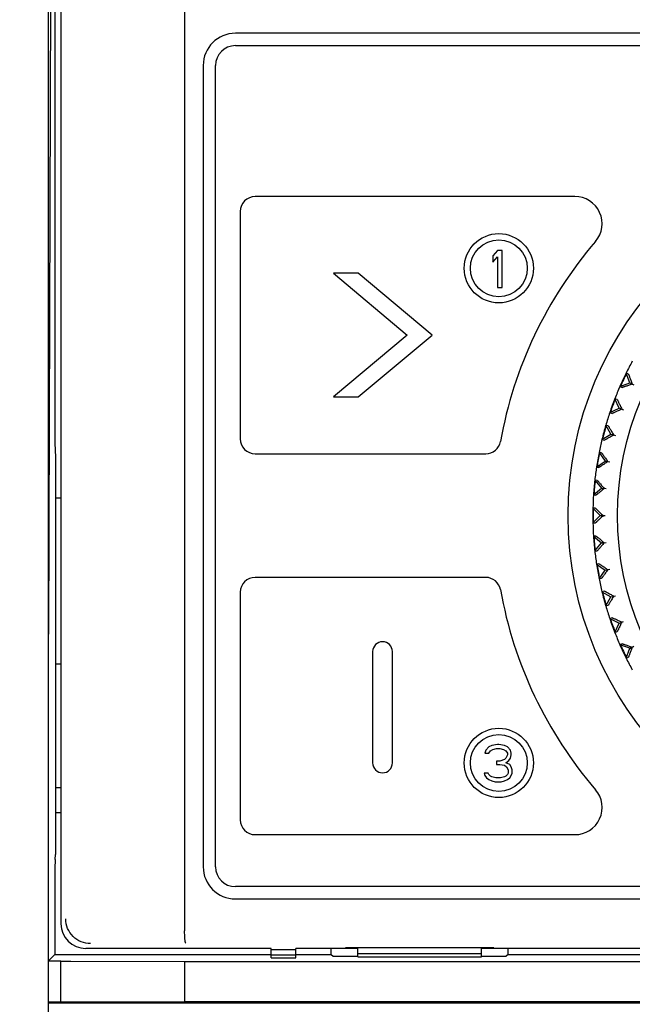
# Model space of a CAD drawing. Header units: millimetres. Extents: x 1117 to 38156, y -1945 to 7303.
# Tile 308 of 656: x 10978 to 11003, y 896 to 935. Entities that reach past the tile are written whole.
import ezdxf

# ---------------------------------------------------------------- set-up
doc = ezdxf.new("R2010")
doc.units = ezdxf.units.MM
doc.styles.get("Standard").update_dxf_attribs({"font": 'arial.ttf'})
doc.dimstyles.new('DIMSTYLE_1', dxfattribs={"dimtxt": 4.2, "dimasz": 3.6, "dimexe": 2.5, "dimexo": 0, "dimgap": 1.05, "dimtad": 1, "dimdsep": 46, "dimtxsty": 'Standard', "dimblk": '_FILLED', "dimblk1": '_FILLED', "dimblk2": '_FILLED', "dimcen": 0.09, "dimazin": 2, "dimtp": 0.01, "dimtm": 0.01, "dimtfac": 1, "dimtofl": 0, "dimtmove": 0, "dimatfit": 3, "dimldrblk": '_FILLED', "dimfxl": 0, "dimtolj": 1, "dimarcsym": 0})

# ---------------------------------------------------------------- blocks, each defined once
blk = doc.blocks.new('_FILLED')
at = {"color": 0, "linetype": 'ByBlock'}
blk.add_solid([(0, 0), (-1, 0.167), (-1, -0.167)], dxfattribs=at)
blk = doc.blocks.new('*D60')
at = {"color": 0, "linetype": 'Continuous', "lineweight": -2}
for p, q in [((10789.918, 787.713), (10789.918, 1129.029)), ((11106.918, 787.713), (11106.918, 1129.029)), ((10793.518, 1126.529), (11103.318, 1126.529))]:
    blk.add_line(p, q, dxfattribs=at)
at = {"layer": 'Defpoints', "color": 0, "linetype": 'Continuous'}
for p in [(11106.918, 1126.529), (10789.918, 787.713), (11106.918, 787.713)]:
    blk.add_point(p, dxfattribs=at)
at = {"color": 0, "linetype": 'Continuous', "lineweight": -2, "xscale": 3.6, "yscale": 3.6, "zscale": 3.6, "rotation": 180}
blk.add_blockref('_FILLED', (10789.918, 1126.529), dxfattribs=at)
at = {"color": 0, "linetype": 'Continuous', "lineweight": -2, "xscale": 3.6, "yscale": 3.6, "zscale": 3.6}
blk.add_blockref('_FILLED', (11106.918, 1126.529), dxfattribs=at)
at = {"color": 0, "linetype": 'Continuous', "insert": (10942.024, 1154.245), "char_height": 20, "width": 8.4, "attachment_point": 2, "line_spacing_factor": 0.9}
blk.add_mtext('\\A1;317', dxfattribs=at)

msp = doc.modelspace()

# ---------------------------------------------------------------- linework, layer by layer
at = {"color": 7, "linetype": 'Continuous'}
for p, q in [((10979.418, 826.913), (10979.418, 995.413)), ((10984.918, 982.916), (10984.918, 898.532)), ((10979.918, 979.151), (10979.918, 898.823)), ((10979.544, 952.829), (10979.418, 910.523)), ((10979.671, 952.956), (10979.671, 918.89)), ((11041.868, 934.823), (10986.968, 934.823)), ((10986.968, 934.323), (11041.868, 934.323)), ((10985.668, 933.523), (10985.668, 901.123)), ((10986.168, 901.123), (10986.168, 933.523)), ((11000.693, 928.223), (10987.768, 928.223)), ((10987.168, 927.623), (10987.168, 918.423)), ((10997.566, 926.043), (10997.378, 925.819)), ((10997.753, 926.043), (10997.566, 926.043)), ((10997.753, 924.543), (10997.753, 926.043)), ((10997.378, 925.819), (10997.378, 925.564)), ((10997.378, 925.564), (10997.566, 925.787)), ((10997.566, 925.787), (10997.566, 924.543)), ((10990.939, 925.123), (10993.918, 922.623)), ((10991.939, 925.123), (10990.939, 925.123)), ((10994.918, 922.623), (10991.939, 925.123)), ((10997.566, 924.543), (10997.753, 924.543)), ((10993.918, 922.623), (10990.939, 920.123)), ((10991.939, 920.123), (10994.918, 922.623)), ((11002.909, 920.689), (11002.765, 921.086)), ((11002.857, 921.043), (11002.765, 921.086)), ((11002.513, 920.545), (11002.909, 920.689)), ((11002.513, 920.545), (11002.605, 920.502)), ((11002.908, 920.69), (11003.082, 920.609)), ((11002.909, 920.689), (11003.012, 920.641)), ((10990.939, 920.123), (10991.939, 920.123)), ((11002.486, 919.666), (11002.307, 920.048)), ((11002.403, 920.013), (11002.307, 920.048)), ((11002.103, 919.487), (11002.486, 919.666)), ((11002.484, 919.666), (11002.664, 919.601)), ((11002.486, 919.666), (11002.592, 919.627)), ((11002.103, 919.487), (11002.199, 919.453)), ((11002.152, 918.609), (11001.941, 918.975)), ((11002.04, 918.948), (11001.941, 918.975)), ((11001.787, 918.398), (11002.152, 918.609)), ((11001.787, 918.398), (11001.885, 918.372)), ((11002.151, 918.61), (11002.336, 918.56)), ((11002.152, 918.609), (11002.262, 918.58)), ((10979.684, 917.924), (10979.697, 917.721)), ((10979.697, 917.721), (10979.697, 901.625)), ((10987.768, 917.823), (10997.093, 917.823)), ((11001.671, 917.873), (11001.913, 917.528)), ((11001.771, 917.856), (11001.671, 917.873)), ((11001.567, 917.286), (11001.913, 917.528)), ((11001.567, 917.286), (11001.667, 917.268)), ((11001.911, 917.528), (11002.1, 917.495)), ((11001.913, 917.528), (11002.024, 917.508)), ((11001.445, 916.158), (11001.768, 916.429)), ((11001.497, 916.753), (11001.768, 916.429)), ((11001.598, 916.744), (11001.497, 916.753)), ((11001.766, 916.43), (11001.958, 916.413)), ((11001.768, 916.429), (11001.881, 916.42)), ((10979.918, 916.033), (10979.697, 916.033)), ((11001.445, 916.158), (11001.546, 916.149)), ((11001.421, 915.621), (11001.72, 915.323)), ((11001.523, 915.621), (11001.421, 915.621)), ((11001.421, 915.024), (11001.72, 915.323)), ((11001.718, 915.323), (11001.91, 915.323)), ((11001.72, 915.323), (11001.833, 915.323)), ((11001.421, 915.024), (11001.523, 915.024)), ((11001.546, 914.496), (11001.445, 914.487)), ((11001.445, 914.487), (11001.768, 914.216)), ((11001.497, 913.893), (11001.768, 914.216)), ((11001.766, 914.216), (11001.958, 914.233)), ((11001.768, 914.216), (11001.881, 914.226)), ((11001.497, 913.893), (11001.598, 913.902)), ((11001.667, 913.377), (11001.567, 913.36)), ((11001.567, 913.36), (11001.913, 913.118)), ((11001.671, 912.772), (11001.913, 913.118)), ((11001.911, 913.117), (11002.1, 913.151)), ((11001.913, 913.118), (11002.024, 913.137)), ((10997.093, 912.823), (10987.768, 912.823)), ((11001.671, 912.772), (11001.771, 912.79)), ((10987.168, 912.223), (10987.168, 903.023)), ((11001.885, 912.273), (11001.787, 912.247)), ((11001.787, 912.247), (11002.152, 912.036)), ((11001.941, 911.671), (11002.152, 912.036)), ((11002.151, 912.036), (11002.336, 912.085)), ((11002.152, 912.036), (11002.262, 912.065)), ((11001.941, 911.671), (11002.04, 911.697)), ((11002.199, 911.193), (11002.103, 911.158)), ((11002.103, 911.158), (11002.486, 910.98)), ((11002.307, 910.597), (11002.486, 910.98)), ((11002.484, 910.979), (11002.664, 911.045)), ((11002.486, 910.98), (11002.592, 911.018)), ((11002.307, 910.597), (11002.403, 910.632)), ((11002.605, 910.143), (11002.513, 910.1)), ((11002.909, 909.956), (11002.513, 910.1)), ((10992.518, 909.823), (10992.518, 905.323)), ((10993.318, 905.323), (10993.318, 909.823)), ((11002.765, 909.56), (11002.909, 909.956)), ((11002.908, 909.955), (11003.082, 910.037)), ((11002.909, 909.956), (11003.012, 910.004)), ((10979.697, 909.323), (10979.918, 909.323)), ((11002.765, 909.56), (11002.857, 909.603)), ((10997.559, 906.063), (10997.341, 906.031)), ((10997.622, 906.063), (10997.559, 906.063)), ((10997.841, 906.031), (10997.622, 906.063)), ((10997.091, 905.839), (10997.059, 905.712)), ((10997.059, 905.712), (10997.216, 905.712)), ((10997.216, 905.967), (10997.091, 905.839)), ((10997.341, 906.031), (10997.216, 905.967)), ((10997.216, 905.712), (10997.278, 905.807)), ((10997.278, 905.807), (10997.372, 905.871)), ((10997.372, 905.871), (10997.528, 905.903)), ((10997.528, 905.903), (10997.653, 905.903)), ((10997.653, 905.903), (10997.809, 905.871)), ((10997.809, 905.871), (10997.903, 905.807)), ((10997.966, 905.967), (10997.841, 906.031)), ((10997.903, 905.807), (10997.966, 905.712)), ((10998.091, 905.839), (10997.966, 905.967)), ((10997.966, 905.712), (10997.966, 905.648)), ((10998.122, 905.712), (10998.091, 905.839)), ((10998.122, 905.648), (10998.122, 905.712)), ((10997.528, 905.392), (10997.528, 905.265)), ((10997.653, 905.392), (10997.528, 905.392)), ((10997.528, 905.265), (10997.653, 905.265)), ((10997.841, 905.456), (10997.653, 905.392)), ((10997.653, 905.265), (10997.841, 905.233)), ((10997.903, 905.52), (10997.841, 905.456)), ((10997.966, 905.648), (10997.903, 905.52)), ((10997.903, 905.329), (10998.028, 905.424)), ((10998.059, 905.265), (10997.903, 905.329)), ((10998.028, 905.424), (10998.091, 905.52)), ((10998.122, 905.169), (10998.059, 905.265)), ((10998.091, 905.52), (10998.122, 905.648)), ((10997.028, 904.914), (10997.059, 904.818)), ((10997.184, 904.914), (10997.028, 904.914)), ((10997.216, 904.85), (10997.184, 904.914)), ((10997.841, 905.233), (10997.934, 905.169)), ((10997.934, 905.169), (10997.997, 905.041)), ((10997.997, 904.914), (10997.966, 904.85)), ((10997.997, 905.041), (10997.997, 904.914)), ((10998.153, 905.041), (10998.122, 905.169)), ((10998.122, 904.818), (10998.153, 904.914)), ((10998.153, 904.914), (10998.153, 905.041)), ((10997.059, 904.818), (10997.122, 904.722)), ((10997.122, 904.722), (10997.216, 904.658)), ((10997.278, 904.786), (10997.216, 904.85)), ((10997.216, 904.658), (10997.341, 904.595)), ((10997.341, 904.754), (10997.278, 904.786)), ((10997.497, 904.722), (10997.341, 904.754)), ((10997.341, 904.595), (10997.466, 904.563)), ((10997.466, 904.563), (10997.716, 904.563)), ((10997.684, 904.722), (10997.497, 904.722)), ((10997.841, 904.754), (10997.684, 904.722)), ((10997.716, 904.563), (10997.841, 904.595)), ((10997.903, 904.786), (10997.841, 904.754)), ((10997.841, 904.595), (10997.966, 904.658)), ((10997.966, 904.85), (10997.903, 904.786)), ((10997.966, 904.658), (10998.059, 904.722)), ((10998.059, 904.722), (10998.122, 904.818)), ((10979.697, 904.323), (10979.918, 904.323)), ((10979.697, 903.313), (10979.918, 903.313)), ((10987.768, 902.423), (11000.693, 902.423)), ((10979.684, 901.421), (10979.697, 901.625)), ((10979.671, 900.455), (10979.671, 897.576)), ((11041.868, 900.323), (10986.968, 900.323)), ((10986.968, 899.823), (11041.868, 899.823)), ((10988.418, 897.823), (10980.918, 897.823)), ((10988.418, 897.436), (10988.418, 897.823)), ((10989.418, 897.761), (10988.418, 897.761)), ((10989.418, 897.436), (10989.418, 897.823)), ((10991.918, 897.823), (10989.418, 897.823)), ((10990.846, 897.576), (10990.846, 897.823)), ((10991.418, 897.823), (10991.418, 897.849)), ((10997.418, 897.849), (10991.418, 897.849)), ((10991.918, 897.48), (10991.918, 897.849)), ((10996.918, 897.48), (10996.918, 897.849)), ((11031.918, 897.823), (10996.918, 897.823)), ((10997.418, 897.823), (10997.418, 897.849)), ((10997.99, 897.576), (10997.99, 897.823)), ((10979.418, 897.323), (10979.671, 897.576)), ((10979.418, 897.323), (10979.918, 897.323)), ((10979.671, 897.576), (10988.418, 897.576)), ((10979.918, 895.651), (10979.918, 897.312)), ((10980.32, 897.304), (10984.918, 897.288)), ((10989.418, 897.552), (10988.418, 897.552)), ((10988.418, 897.436), (10989.418, 897.436)), ((10989.418, 897.576), (10990.846, 897.576)), ((10990.846, 897.576), (10990.918, 897.504)), ((10990.918, 897.504), (10991.918, 897.504)), ((10991.918, 897.623), (10996.918, 897.623)), ((10991.918, 897.48), (10996.918, 897.48)), ((10996.918, 897.504), (10997.918, 897.504)), ((10997.99, 897.576), (10997.918, 897.504)), ((10997.99, 897.576), (11030.846, 897.576)), ((10984.918, 897.288), (10984.918, 895.659)), ((10984.918, 897.288), (11043.918, 897.288)), ((10979.918, 895.648), (10979.418, 895.648)), ((11048.818, 895.605), (10980.018, 895.605)), ((10984.918, 895.659), (10980.32, 895.654)), ((11043.918, 895.659), (10984.918, 895.659))]:
    msp.add_line(p, q, dxfattribs=at)
for centre, radius in [((11014.418, 915.323), 14), ((11014.418, 915.323), 12), ((10997.618, 925.323), 1.4), ((10997.618, 925.323), 1.15), ((10997.618, 905.323), 1.4), ((10997.618, 905.323), 1.15)]:
    msp.add_circle(centre, radius, dxfattribs=at)
for centre, radius, start, end in [((10986.968, 933.523), 1.3, 90, 180), ((10986.968, 933.523), 0.8, 90, 180), ((10987.768, 927.623), 0.6, 90, 180), ((11000.693, 927.123), 1.1, 319.3124, 90), ((11014.418, 915.323), 17, 139.3124, 169.8552), ((11014.418, 915.323), 13, 151.3147, 153.6853), ((11014.418, 915.323), 13, 153.6824, 156.3187), ((11014.418, 915.323), 12.983, 153.6807, 156.3204), ((11014.418, 915.323), 13, 156.3147, 158.6853), ((11014.418, 915.323), 13, 158.6901, 161.3066), ((11014.418, 915.323), 12.983, 158.6951, 161.1531), ((11014.418, 915.323), 13, 161.3147, 163.6853), ((11014.418, 915.323), 13, 163.6787, 166.3193), ((11014.418, 915.323), 12.983, 163.677, 166.3211), ((10987.768, 918.423), 0.6, 180, 270), ((11014.418, 915.323), 13, 166.3147, 168.6853), ((10997.093, 918.423), 0.6, 270, 349.8552), ((11014.418, 915.323), 13, 168.6924, 171.3072), ((11014.418, 915.323), 12.983, 168.6973, 171.1549), ((11014.418, 915.323), 13, 171.3147, 173.6853), ((11014.418, 915.323), 13, 173.6698, 176.2993), ((11014.418, 915.323), 12.983, 173.668, 176.301), ((11014.418, 915.323), 13, 176.3147, 178.6853), ((11014.418, 915.323), 13, 178.6777, 181.3223), ((11014.418, 915.323), 12.983, 178.6827, 181.1683), ((11014.418, 915.323), 13, 181.3147, 183.6853), ((11014.418, 915.323), 13, 183.7007, 186.3302), ((11014.418, 915.323), 12.983, 183.699, 186.332), ((11014.418, 915.323), 13, 186.3147, 188.6853), ((11014.418, 915.323), 13, 188.6928, 191.3076), ((11014.418, 915.323), 12.983, 188.6978, 191.1544), ((10987.768, 912.223), 0.6, 90, 180), ((10997.093, 912.223), 0.6, 10.1448, 90), ((11014.418, 915.323), 13, 191.3147, 193.6853), ((11014.418, 915.323), 17, 190.1448, 220.6876), ((11014.418, 915.323), 13, 193.6807, 196.3213), ((11014.418, 915.323), 12.983, 193.6789, 196.323), ((11014.418, 915.323), 13, 196.3147, 198.6853), ((11014.418, 915.323), 13, 198.6934, 201.3099), ((11014.418, 915.323), 12.983, 198.6983, 201.1577), ((11014.418, 915.323), 13, 201.3147, 203.6853), ((10992.918, 909.823), 0.4, 0, 180), ((11014.418, 915.323), 13, 203.6813, 206.3176), ((11014.418, 915.323), 12.983, 203.6796, 206.3193), ((11014.418, 915.323), 13, 206.3147, 208.6853), ((10992.918, 905.323), 0.4, 180, 0), ((11000.693, 903.523), 1.1, 270, 40.6876), ((10987.768, 903.023), 0.6, 180, 270), ((10986.968, 901.123), 1.3, 180, 270), ((10986.968, 901.123), 0.8, 180, 270)]:
    msp.add_arc(centre, radius, start, end, dxfattribs=at)
for centre, major_axis, ratio, start_param, end_param in [((10979.689, 918.89), (0, 1), 0.017455, -4.712389, -3.403392), ((10979.689, 900.455), (0, 1), 0.017455, 0.261799, 1.570796), ((10980.918, 898.823), (0.707, 0.707), 0.999695, 2.356347, 3.926839), ((10980.418, 897.312), (0.5, 0), 0.017455, -3.141593, -1.768192), ((10980.018, 895.6), (1, 0), 0.005236, 1.570796, 2.227321), ((10980.418, 895.651), (0.5, 0), 0.005236, 1.768192, 3.141593)]:
    msp.add_ellipse(centre, major_axis=major_axis, ratio=ratio, start_param=start_param, end_param=end_param, dxfattribs=at)
for points, knots in [([(11002.857, 921.043), (11002.858, 921.042), (11002.859, 921.039), (11002.862, 921.033), (11002.866, 921.023), (11002.872, 921.01), (11002.879, 920.993), (11002.89, 920.964), (11002.907, 920.921), (11002.929, 920.862), (11002.955, 920.794), (11002.983, 920.72), (11003.002, 920.668), (11003.012, 920.641)], [0, 0, 0, 0, 0.006467, 0.022314, 0.047417, 0.081484, 0.124046, 0.174615, 0.297555, 0.445709, 0.614672, 0.800566, 1, 1, 1, 1]), ([(11003.012, 920.641), (11002.985, 920.632), (11002.933, 920.613), (11002.858, 920.587), (11002.79, 920.563), (11002.73, 920.542), (11002.687, 920.527), (11002.657, 920.518), (11002.64, 920.512), (11002.626, 920.508), (11002.616, 920.504), (11002.609, 920.503), (11002.606, 920.502), (11002.605, 920.502)], [0, 0, 0, 0, 0.199481, 0.385367, 0.554329, 0.702459, 0.82537, 0.875938, 0.918501, 0.952563, 0.977679, 0.993532, 1, 1, 1, 1]), ([(11002.403, 920.013), (11002.404, 920.013), (11002.405, 920.01), (11002.409, 920.004), (11002.414, 919.994), (11002.42, 919.982), (11002.429, 919.965), (11002.442, 919.938), (11002.463, 919.896), (11002.49, 919.839), (11002.522, 919.774), (11002.556, 919.703), (11002.58, 919.653), (11002.592, 919.627)], [0, 0, 0, 0, 0.006467, 0.022314, 0.047417, 0.081484, 0.124046, 0.174615, 0.297555, 0.445709, 0.614672, 0.800566, 1, 1, 1, 1]), ([(11002.592, 919.627), (11002.566, 919.615), (11002.516, 919.592), (11002.443, 919.559), (11002.378, 919.53), (11002.32, 919.504), (11002.278, 919.485), (11002.249, 919.473), (11002.233, 919.466), (11002.219, 919.46), (11002.209, 919.456), (11002.203, 919.454), (11002.2, 919.452), (11002.199, 919.453)], [0, 0, 0, 0, 0.199481, 0.385367, 0.554329, 0.702459, 0.82537, 0.875938, 0.918501, 0.952563, 0.977679, 0.993532, 1, 1, 1, 1]), ([(11002.04, 918.948), (11002.041, 918.948), (11002.042, 918.945), (11002.046, 918.94), (11002.052, 918.93), (11002.06, 918.918), (11002.07, 918.903), (11002.086, 918.876), (11002.11, 918.837), (11002.142, 918.783), (11002.179, 918.721), (11002.219, 918.652), (11002.247, 918.605), (11002.262, 918.58)], [0, 0, 0, 0, 0.006467, 0.022314, 0.047417, 0.081484, 0.124046, 0.174615, 0.297555, 0.445709, 0.614672, 0.800566, 1, 1, 1, 1]), ([(11002.262, 918.58), (11002.237, 918.566), (11002.189, 918.539), (11002.12, 918.5), (11002.057, 918.464), (11002.002, 918.434), (11001.961, 918.411), (11001.934, 918.397), (11001.918, 918.388), (11001.905, 918.381), (11001.895, 918.376), (11001.889, 918.374), (11001.886, 918.372), (11001.885, 918.372)], [0, 0, 0, 0, 0.199481, 0.385367, 0.554329, 0.702459, 0.82537, 0.875938, 0.918501, 0.952563, 0.977679, 0.993532, 1, 1, 1, 1]), ([(11001.771, 917.856), (11001.772, 917.855), (11001.774, 917.852), (11001.778, 917.848), (11001.785, 917.839), (11001.794, 917.828), (11001.805, 917.813), (11001.823, 917.788), (11001.85, 917.751), (11001.887, 917.7), (11001.929, 917.641), (11001.976, 917.576), (11002.008, 917.531), (11002.024, 917.508)], [0, 0, 0, 0, 0.006467, 0.022314, 0.047417, 0.081484, 0.124046, 0.174615, 0.297555, 0.445709, 0.614672, 0.800566, 1, 1, 1, 1]), ([(11002.024, 917.508), (11002.001, 917.492), (11001.955, 917.46), (11001.89, 917.416), (11001.83, 917.375), (11001.778, 917.34), (11001.739, 917.314), (11001.714, 917.297), (11001.698, 917.287), (11001.686, 917.279), (11001.677, 917.273), (11001.671, 917.27), (11001.668, 917.268), (11001.667, 917.268)], [0, 0, 0, 0, 0.199481, 0.385367, 0.554329, 0.702459, 0.82537, 0.875938, 0.918501, 0.952563, 0.977679, 0.993532, 1, 1, 1, 1]), ([(11001.881, 916.42), (11001.859, 916.401), (11001.816, 916.366), (11001.755, 916.316), (11001.699, 916.27), (11001.65, 916.23), (11001.614, 916.201), (11001.59, 916.182), (11001.575, 916.171), (11001.564, 916.162), (11001.555, 916.155), (11001.55, 916.152), (11001.547, 916.149), (11001.546, 916.149)], [0, 0, 0, 0, 0.199481, 0.385367, 0.554329, 0.702459, 0.82537, 0.875938, 0.918501, 0.952563, 0.977679, 0.993532, 1, 1, 1, 1]), ([(11001.598, 916.744), (11001.599, 916.744), (11001.601, 916.741), (11001.606, 916.737), (11001.613, 916.728), (11001.623, 916.718), (11001.635, 916.704), (11001.656, 916.681), (11001.686, 916.646), (11001.728, 916.598), (11001.775, 916.544), (11001.826, 916.483), (11001.862, 916.441), (11001.881, 916.42)], [0, 0, 0, 0, 0.006467, 0.022314, 0.047417, 0.081484, 0.124046, 0.174615, 0.297555, 0.445709, 0.614672, 0.800566, 1, 1, 1, 1]), ([(11001.523, 915.621), (11001.524, 915.621), (11001.526, 915.618), (11001.532, 915.615), (11001.54, 915.607), (11001.55, 915.597), (11001.564, 915.585), (11001.586, 915.563), (11001.619, 915.531), (11001.665, 915.488), (11001.716, 915.437), (11001.773, 915.381), (11001.813, 915.343), (11001.833, 915.323)], [0, 0, 0, 0, 0.006479, 0.022341, 0.047413, 0.081454, 0.12405, 0.174642, 0.297539, 0.445684, 0.614743, 0.800679, 1, 1, 1, 1]), ([(11001.833, 915.323), (11001.813, 915.303), (11001.773, 915.264), (11001.716, 915.208), (11001.665, 915.158), (11001.619, 915.114), (11001.586, 915.082), (11001.564, 915.061), (11001.55, 915.048), (11001.54, 915.038), (11001.532, 915.031), (11001.526, 915.027), (11001.524, 915.024), (11001.523, 915.024)], [0, 0, 0, 0, 0.199427, 0.385377, 0.554373, 0.70251, 0.825451, 0.876005, 0.918557, 0.952613, 0.977701, 0.993537, 1, 1, 1, 1]), ([(11001.546, 914.496), (11001.547, 914.496), (11001.55, 914.494), (11001.555, 914.49), (11001.564, 914.483), (11001.575, 914.475), (11001.59, 914.463), (11001.614, 914.444), (11001.65, 914.415), (11001.699, 914.375), (11001.755, 914.33), (11001.816, 914.279), (11001.859, 914.244), (11001.881, 914.226)], [0, 0, 0, 0, 0.006467, 0.022314, 0.047417, 0.081484, 0.124046, 0.174615, 0.297555, 0.445709, 0.614672, 0.800566, 1, 1, 1, 1]), ([(11001.881, 914.226), (11001.862, 914.204), (11001.826, 914.162), (11001.775, 914.102), (11001.728, 914.047), (11001.686, 913.999), (11001.656, 913.965), (11001.635, 913.941), (11001.623, 913.928), (11001.613, 913.917), (11001.606, 913.909), (11001.601, 913.905), (11001.599, 913.902), (11001.598, 913.902)], [0, 0, 0, 0, 0.199481, 0.385367, 0.554329, 0.702459, 0.82537, 0.875938, 0.918501, 0.952563, 0.977679, 0.993532, 1, 1, 1, 1]), ([(11001.667, 913.377), (11001.668, 913.377), (11001.671, 913.375), (11001.677, 913.372), (11001.686, 913.366), (11001.698, 913.359), (11001.714, 913.349), (11001.739, 913.332), (11001.778, 913.306), (11001.83, 913.27), (11001.89, 913.23), (11001.955, 913.185), (11002.001, 913.154), (11002.024, 913.137)], [0, 0, 0, 0, 0.006467, 0.022314, 0.047417, 0.081484, 0.124046, 0.174615, 0.297555, 0.445709, 0.614672, 0.800566, 1, 1, 1, 1]), ([(11002.024, 913.137), (11002.008, 913.114), (11001.976, 913.069), (11001.929, 913.004), (11001.887, 912.946), (11001.85, 912.895), (11001.823, 912.857), (11001.805, 912.833), (11001.794, 912.818), (11001.785, 912.806), (11001.778, 912.798), (11001.774, 912.793), (11001.772, 912.79), (11001.771, 912.79)], [0, 0, 0, 0, 0.199481, 0.385367, 0.554329, 0.702459, 0.82537, 0.875938, 0.918501, 0.952563, 0.977679, 0.993532, 1, 1, 1, 1]), ([(11001.885, 912.273), (11001.886, 912.274), (11001.889, 912.272), (11001.895, 912.269), (11001.905, 912.264), (11001.918, 912.258), (11001.934, 912.249), (11001.961, 912.234), (11002.002, 912.212), (11002.057, 912.181), (11002.12, 912.146), (11002.189, 912.107), (11002.237, 912.08), (11002.262, 912.065)], [0, 0, 0, 0, 0.006467, 0.022314, 0.047417, 0.081484, 0.124046, 0.174615, 0.297555, 0.445709, 0.614672, 0.800566, 1, 1, 1, 1]), ([(11002.262, 912.065), (11002.247, 912.041), (11002.219, 911.993), (11002.179, 911.925), (11002.142, 911.863), (11002.11, 911.809), (11002.086, 911.769), (11002.07, 911.743), (11002.06, 911.727), (11002.052, 911.715), (11002.046, 911.706), (11002.042, 911.701), (11002.041, 911.697), (11002.04, 911.697)], [0, 0, 0, 0, 0.199481, 0.385367, 0.554329, 0.702459, 0.82537, 0.875938, 0.918501, 0.952563, 0.977679, 0.993532, 1, 1, 1, 1]), ([(11002.199, 911.193), (11002.2, 911.193), (11002.203, 911.191), (11002.209, 911.19), (11002.219, 911.185), (11002.233, 911.18), (11002.249, 911.172), (11002.278, 911.16), (11002.32, 911.141), (11002.378, 911.116), (11002.443, 911.086), (11002.516, 911.053), (11002.566, 911.03), (11002.592, 911.018)], [0, 0, 0, 0, 0.006467, 0.022314, 0.047417, 0.081484, 0.124046, 0.174615, 0.297555, 0.445709, 0.614672, 0.800566, 1, 1, 1, 1]), ([(11002.592, 911.018), (11002.58, 910.993), (11002.556, 910.943), (11002.522, 910.871), (11002.49, 910.806), (11002.463, 910.749), (11002.442, 910.708), (11002.429, 910.68), (11002.42, 910.664), (11002.414, 910.651), (11002.409, 910.641), (11002.405, 910.636), (11002.404, 910.632), (11002.403, 910.632)], [0, 0, 0, 0, 0.199481, 0.385367, 0.554329, 0.702459, 0.82537, 0.875938, 0.918501, 0.952563, 0.977679, 0.993532, 1, 1, 1, 1]), ([(11002.605, 910.143), (11002.606, 910.144), (11002.609, 910.142), (11002.616, 910.141), (11002.626, 910.138), (11002.64, 910.133), (11002.657, 910.128), (11002.687, 910.118), (11002.73, 910.103), (11002.79, 910.082), (11002.858, 910.058), (11002.933, 910.032), (11002.985, 910.014), (11003.012, 910.004)], [0, 0, 0, 0, 0.006467, 0.022314, 0.047417, 0.081484, 0.124046, 0.174615, 0.297555, 0.445709, 0.614672, 0.800566, 1, 1, 1, 1]), ([(11003.012, 910.004), (11003.002, 909.977), (11002.983, 909.925), (11002.955, 909.851), (11002.929, 909.784), (11002.907, 909.725), (11002.89, 909.682), (11002.879, 909.653), (11002.872, 909.636), (11002.866, 909.622), (11002.862, 909.612), (11002.859, 909.607), (11002.858, 909.603), (11002.857, 909.603)], [0, 0, 0, 0, 0.199481, 0.385367, 0.554329, 0.702459, 0.82537, 0.875938, 0.918501, 0.952563, 0.977679, 0.993532, 1, 1, 1, 1]), ([(10981.114, 898.019), (10980.984, 898.019), (10980.721, 898.07), (10980.389, 898.291), (10980.165, 898.623), (10980.112, 898.887), (10980.112, 899.017)], [0, 0, 0, 0, 0.249605, 0.499357, 0.749484, 1, 1, 1, 1]), ([(10984.968, 898.032), (10984.963, 898.033), (10984.955, 898.049), (10984.947, 898.077), (10984.939, 898.125), (10984.932, 898.186), (10984.926, 898.26), (10984.92, 898.377), (10984.918, 898.469), (10984.918, 898.532)], [0, 0, 0, 0, 0.028786, 0.08943, 0.182965, 0.306392, 0.455611, 0.625334, 1, 1, 1, 1])]:
    msp.add_open_spline(points, degree=3, knots=knots, dxfattribs=at)

# ---------------------------------------------------------------- dimensions: what is measured, and where the dimension line sits
at = {"linetype": 'Continuous'}
dim = msp.add_linear_dim(base=(11106.918, 1126.529), p1=(10789.918, 787.713), p2=(11106.918, 787.713), dimstyle='DIMSTYLE_1', override={"dimtxt": 20}, dxfattribs=at)
dim.commit()
dim.dimension.update_dxf_attribs({"geometry": '*D60', "text_midpoint": (10942.024, 1126.529), "dimtype": 160})

doc.saveas('drawing.dxf')
